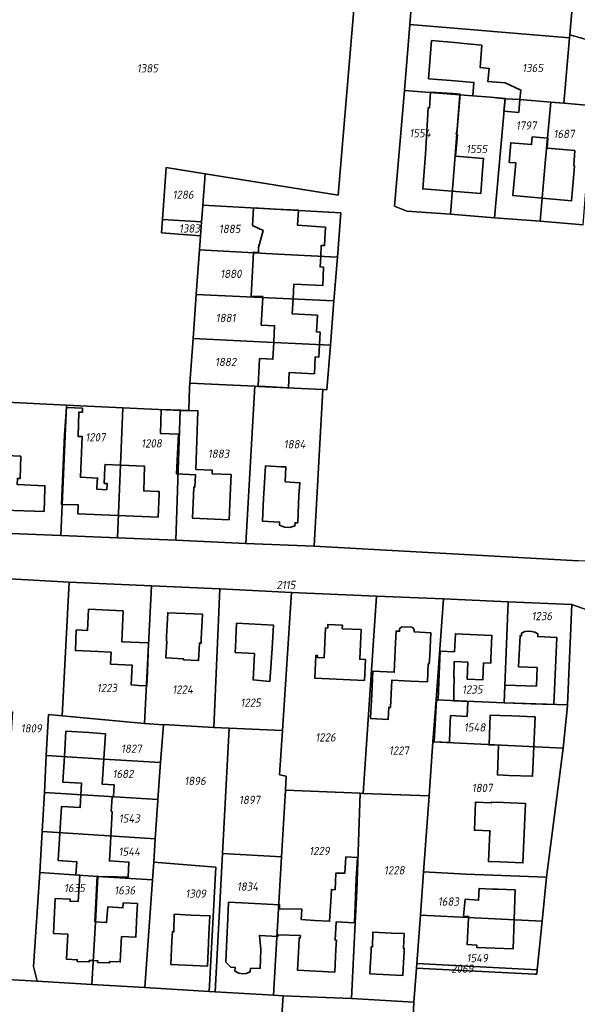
# Model space of a CAD drawing. Extents: x 177930 to 190767, y 381068 to 392034.
# Tile 291 of 318: x 182220 to 182342, y 390233 to 390448. Entities that reach past the tile are written whole.
import ezdxf
from ezdxf.enums import TextEntityAlignment as Align

# ---------------------------------------------------------------- set-up
doc = ezdxf.new("R2010")
doc.units = 0
for name, color, linetype, lineweight in [('B-XX-KG-GRENS_PERCEEL-GV', 150, 'Continuous', 25), ('B-XX-KG-GRENS_PERCEEL-S', 150, 'Continuous', 25), ('B-XX-OG-BEBOUWING-G', 7, 'Continuous', 35)]:
    doc.layers.add(name, color=color, linetype=linetype, lineweight=lineweight)
doc.styles.add('NLCS-ISO', font='NLCS-ISO.ttf', dxfattribs={"height": 1.8})

# ---------------------------------------------------------------- blocks, each defined once
blk = doc.blocks.new('SKG-PERCEELNUMMER-SO')
at = {"layer": 'DefPoints'}
blk.add_point((0, 0), dxfattribs=at)
at = {"style": 'NLCS-ISO', "oblique": 10, "flags": 1}
blk.add_attdef('GEMEENTECODE', text='', height=1.8, dxfattribs=at).set_placement((-0.5, 2.55), align=Align.MIDDLE_RIGHT)
blk.add_attdef('SECTIE', text='', height=1.8, dxfattribs=at).set_placement((0.5, 2.5), align=Align.MIDDLE_LEFT)
at = {"style": 'NLCS-ISO', "oblique": 10}
blk.add_attdef('PERCEELNUMMER', text='', height=1.8, dxfattribs=at).set_placement((0, 0), align=Align.MIDDLE_CENTER)

msp = doc.modelspace()

# ---------------------------------------------------------------- linework, layer by layer
at = {"layer": 'B-XX-KG-GRENS_PERCEEL-GV'}
for points in [[(182201.444, 390364.958), (182230.486, 390363.48), (182242.785, 390362.933), (182255.283, 390362.312), (182257.157, 390362.371), (182257.289, 390367.382), (182257.36, 390368.34), (182258.076, 390378.025), (182258.784, 390387.612), (182258.791, 390387.701), (182259.507, 390397.384), (182259.735, 390400.476), (182251.229, 390401.071), (182251.447, 390403.982), (182252.183, 390415.335), (182260.73, 390413.961), (182289.762, 390409.296), (182295.67, 390480.049), (182275.282, 390479.821), (182274.831, 390502.391), (182233.873, 390501.654), (182234.277, 390479.776), (182206.559, 390479.831)], [(182295.67, 390480.049), (182289.762, 390409.296), (182260.73, 390413.961), (182260.221, 390407.139), (182290.323, 390405.477), (182289.564, 390395.785), (182288.815, 390386.233), (182288.058, 390376.577), (182287.296, 390366.858), (182286.374, 390366.903), (182286.303, 390365.627), (182284.473, 390332.73), (182342.182, 390329.568)], [(182343.209, 390402.862), (182333.821, 390403.609), (182323.869, 390404.401), (182314.207, 390405.143), (182304.72, 390405.836), (182302.024, 390406.883), (182304.201, 390432.133), (182305.342, 390446.518), (182306.508, 390460.676)], [(182468.411, 390317.305), (182454.993, 390318.815), (182440.819, 390320.41), (182426.288, 390322.046), (182411.969, 390323.627), (182397.26, 390325.228), (182382.02, 390326.886), (182368.643, 390328.377), (182342.182, 390329.568), (182284.473, 390332.73), (182269.625, 390333.366), (182254.302, 390334.101), (182241.579, 390334.546), (182229.207, 390335.067), (182200.403, 390336.256)], [(182218.027, 390325.648), (182231.048, 390324.893), (182249.043, 390324.083), (182263.938, 390323.462), (182279.534, 390322.668), (182298.103, 390321.835), (182312.699, 390321.288), (182326.794, 390320.639), (182340.74, 390320.039), (182352.859, 390315.76), (182364.71, 390314.34), (182365.07, 390316.47), (182383.91, 390314.13), (182383.615, 390312.074), (182394.401, 390310.673), (182404.636, 390309.569), (182414.071, 390308.387), (182423.63, 390307.38), (182432.889, 390306.247), (182442.698, 390305.241), (182451.732, 390304.307), (182461.341, 390303.126), (182470.725, 390302.067)], [(182352.859, 390315.76), (182340.74, 390320.039), (182339.774, 390298.159), (182339.765, 390297.946), (182338.781, 390288.679), (182335.194, 390260.578), (182334.236, 390250.997), (182333.17, 390240.349), (182333.073, 390239.379), (182332.665, 390239.399), (182308.219, 390240.623), (182306.831, 390240.693), (182306.245, 390233.28), (182305.79, 390223.564)], [(182277.066, 390225.145), (182277.704, 390234.678), (182275.604, 390234.821), (182262.895, 390235.548), (182261.607, 390235.622), (182247.536, 390236.471), (182236.038, 390237.18), (182224.066, 390237.913), (182212.272, 390238.549)]]:
    msp.add_lwpolyline(points, dxfattribs=at)
for points in [[(182306.508, 390460.676), (182305.342, 390446.518), (182340.22, 390443.597), (182340.295, 390444.246), (182341.182, 390455.31), (182341.336, 390457.837), (182333.983, 390458.436)], [(182374.965, 390434.581), (182375.877, 390445.496), (182358.629, 390450.178), (182349.095, 390452.969), (182341.182, 390455.31), (182340.295, 390444.246), (182362.785, 390437.894)], [(182336.12, 390429.595), (182338.955, 390429.36), (182340.22, 390443.597), (182305.342, 390446.518), (182304.201, 390432.133), (182316.285, 390431.193), (182319.083, 390430.986), (182322.993, 390430.654), (182326.147, 390430.3), (182329.393, 390430.153)], [(182338.955, 390429.36), (182345.52, 390428.766), (182359.876, 390427.827), (182374.004, 390423.817), (182374.965, 390434.581), (182362.785, 390437.894), (182340.295, 390444.246), (182340.22, 390443.597)], [(182316.285, 390431.193), (182304.201, 390432.133), (182302.024, 390406.883), (182304.72, 390405.836), (182314.207, 390405.143), (182315.27, 390417.98)], [(182323.869, 390404.401), (182326.147, 390430.3), (182322.993, 390430.654), (182319.083, 390430.986), (182316.285, 390431.193), (182315.27, 390417.98), (182314.207, 390405.143)], [(182323.869, 390404.401), (182333.821, 390403.609), (182334.921, 390416.278), (182336.12, 390429.595), (182329.393, 390430.153), (182326.147, 390430.3)], [(182333.821, 390403.609), (182343.209, 390402.862), (182344.584, 390420.283), (182344.761, 390420.274), (182345.52, 390428.766), (182338.955, 390429.36), (182336.12, 390429.595), (182334.921, 390416.278)], [(182260.73, 390413.961), (182252.183, 390415.335), (182251.447, 390403.982), (182259.949, 390403.48), (182260.214, 390407.04), (182260.221, 390407.139)], [(182289.564, 390395.785), (182290.323, 390405.477), (182260.221, 390407.139), (182260.214, 390407.04), (182259.949, 390403.48), (182259.735, 390400.476), (182259.507, 390397.384), (182276.667, 390396.467)], [(182259.735, 390400.476), (182259.949, 390403.48), (182251.447, 390403.982), (182251.229, 390401.071)], [(182288.815, 390386.233), (182289.564, 390395.785), (182276.667, 390396.467), (182259.507, 390397.384), (182258.791, 390387.701), (182258.784, 390387.612)], [(182258.076, 390378.025), (182275.682, 390377.189), (182288.058, 390376.577), (182288.815, 390386.233), (182258.784, 390387.612)], [(182271.525, 390367.635), (182272.278, 390367.598), (182286.374, 390366.903), (182287.296, 390366.858), (182288.058, 390376.577), (182275.682, 390377.189), (182258.076, 390378.025), (182257.36, 390368.34)], [(182271.466, 390366.58), (182271.525, 390367.635), (182257.36, 390368.34), (182257.289, 390367.382), (182257.157, 390362.371), (182255.283, 390362.312), (182254.302, 390334.101), (182269.625, 390333.366), (182271.462, 390366.404)], [(182271.466, 390366.58), (182271.462, 390366.404), (182269.625, 390333.366), (182284.473, 390332.73), (182286.303, 390365.627), (182286.374, 390366.903), (182272.278, 390367.598), (182271.525, 390367.635)], [(182201.444, 390364.958), (182200.403, 390336.256), (182229.207, 390335.067), (182230.486, 390363.48)], [(182230.486, 390363.48), (182229.207, 390335.067), (182241.579, 390334.546), (182242.785, 390362.933)], [(182241.579, 390334.546), (182254.302, 390334.101), (182255.283, 390362.312), (182242.785, 390362.933)], [(182218.027, 390325.648), (182216.656, 390296.825), (182218.693, 390296.621), (182217.774, 390281.567), (182217.367, 390271.926), (182216.692, 390262.49), (182216.113, 390251.515), (182215.675, 390243.133), (182215.591, 390241.528), (182212.272, 390238.549), (182224.066, 390237.913), (182223.252, 390241.098), (182224.66, 390261.562), (182225.17, 390270.5), (182225.668, 390279.045), (182226.076, 390287.113), (182226.527, 390296.026), (182229.53, 390295.744), (182231.048, 390324.893)], [(182231.048, 390324.893), (182229.53, 390295.744), (182247.503, 390294.055), (182249.043, 390324.083)], [(182251.622, 390293.82), (182251.626, 390293.87), (182262.6, 390293.234), (182263.938, 390323.462), (182249.043, 390324.083), (182247.503, 390294.055)], [(182265.95, 390293.084), (182277.595, 390292.563), (182279.534, 390322.668), (182263.938, 390323.462), (182262.6, 390293.234)], [(182277.595, 390292.563), (182276.963, 390282.872), (182278.413, 390282.575), (182278.253, 390279.538), (182294.547, 390278.896), (182295.198, 390278.799), (182298.103, 390321.835), (182279.534, 390322.668)], [(182309.567, 390278.327), (182310.414, 390290.102), (182311.147, 390299.242), (182312.699, 390321.288), (182298.103, 390321.835), (182295.198, 390278.799)], [(182311.147, 390299.242), (182325.94, 390298.575), (182326.794, 390320.639), (182312.699, 390321.288)], [(182325.94, 390298.575), (182339.774, 390298.159), (182340.74, 390320.039), (182326.794, 390320.639)], [(182310.414, 390290.102), (182338.781, 390288.679), (182339.765, 390297.946), (182339.774, 390298.159), (182325.94, 390298.575), (182311.147, 390299.242)], [(182251.01, 390285.547), (182251.622, 390293.82), (182247.503, 390294.055), (182229.53, 390295.744), (182226.527, 390296.026), (182226.076, 390287.113), (182238.619, 390286.308)], [(182251.622, 390293.82), (182251.01, 390285.547), (182250.414, 390277.499), (182250.401, 390277.324), (182249.839, 390268.911), (182249.562, 390263.815), (182263.063, 390262.783), (182261.607, 390235.622), (182262.895, 390235.548), (182264.505, 390265.708), (182265.95, 390293.084), (182262.6, 390293.234), (182251.626, 390293.87)], [(182277.595, 390292.563), (182265.95, 390293.084), (182264.505, 390265.708), (182277.393, 390265.027), (182278.253, 390279.538), (182278.413, 390282.575), (182276.963, 390282.872)], [(182309.567, 390278.327), (182308.385, 390261.755), (182317.605, 390261.206), (182335.194, 390260.578), (182338.781, 390288.679), (182310.414, 390290.102)], [(182225.668, 390279.045), (182250.414, 390277.499), (182251.01, 390285.547), (182238.619, 390286.308), (182226.076, 390287.113)], [(182225.17, 390270.5), (182249.839, 390268.911), (182250.401, 390277.324), (182250.414, 390277.499), (182225.668, 390279.045)], [(182278.253, 390279.538), (182277.393, 390265.027), (182275.604, 390234.821), (182277.704, 390234.678), (182292.649, 390234.083), (182293.444, 390250.605), (182293.828, 390257.578), (182294.547, 390278.896)], [(182306.245, 390233.28), (182306.831, 390240.693), (182306.915, 390241.76), (182307.709, 390252.288), (182308.385, 390261.755), (182309.567, 390278.327), (182295.198, 390278.799), (182294.547, 390278.896), (182293.828, 390257.578), (182293.444, 390250.605), (182292.649, 390234.083)], [(182224.66, 390261.562), (182237.308, 390260.681), (182249.205, 390259.973), (182249.562, 390263.815), (182249.839, 390268.911), (182225.17, 390270.5)], [(182249.562, 390263.815), (182249.205, 390259.973), (182247.536, 390236.471), (182261.607, 390235.622), (182263.063, 390262.783)], [(182264.505, 390265.708), (182262.895, 390235.548), (182275.604, 390234.821), (182277.393, 390265.027)], [(182224.66, 390261.562), (182223.252, 390241.098), (182224.066, 390237.913), (182236.038, 390237.18), (182236.802, 390250.789), (182237.308, 390260.681)], [(182308.385, 390261.755), (182307.709, 390252.288), (182334.236, 390250.997), (182335.194, 390260.578), (182317.605, 390261.206)], [(182237.308, 390260.681), (182236.802, 390250.789), (182236.038, 390237.18), (182247.536, 390236.471), (182249.205, 390259.973)], [(182307.709, 390252.288), (182306.915, 390241.76), (182333.17, 390240.349), (182334.236, 390250.997)], [(182333.17, 390240.349), (182306.915, 390241.76), (182306.831, 390240.693), (182308.219, 390240.623), (182332.665, 390239.399), (182333.073, 390239.379)], [(182277.704, 390234.678), (182277.066, 390225.145), (182305.79, 390223.564), (182306.245, 390233.28), (182292.649, 390234.083)]]:
    msp.add_lwpolyline(points, close=True, dxfattribs=at)
at = {"layer": 'B-XX-OG-BEBOUWING-G'}
for points in [[(182321.105, 390442.022), (182317.973, 390442.347), (182315.103, 390442.612), (182310.121, 390443.018), (182309.445, 390434.715), (182314.361, 390434.315), (182319.33, 390433.898), (182319.083, 390430.986), (182322.993, 390430.654)], [(182325.892, 390427.619), (182329.126, 390427.345), (182329.363, 390430.14), (182329.584, 390432.241), (182326.188, 390433.814), (182322.415, 390434.084), (182322.666, 390436.935), (182320.693, 390437.172), (182321.105, 390442.022)], [(182315.478, 390422.55), (182315.657, 390423.656), (182316.312, 390431.327), (182314.748, 390431.459), (182309.866, 390431.757), (182309.657, 390428.342), (182309.377, 390428.359), (182308.787, 390418.287), (182308.199, 390410.685), (182314.523, 390410.196)], [(182322.993, 390430.654), (182326.158, 390430.412), (182325.892, 390427.619)], [(182321.239, 390414.78), (182321.439, 390417.324), (182315.361, 390417.8), (182315.732, 390422.53), (182315.478, 390422.55)], [(182335.29, 390419.557), (182335.463, 390421.775), (182332.08, 390422.01), (182331.908, 390420.324), (182327.378, 390420.749), (182327.021, 390416.445), (182328.479, 390416.342), (182327.866, 390409.207), (182334.234, 390408.639)], [(182341.278, 390415.736), (182341.109, 390415.75), (182341.346, 390419.03), (182335.29, 390419.557)], [(182314.523, 390410.196), (182320.846, 390409.707), (182321.239, 390414.78)], [(182334.234, 390408.639), (182340.606, 390408.071), (182341.052, 390413.064), (182341.278, 390415.736)], [(182287.002, 390402.366), (182280.877, 390402.756), (182281.047, 390406.03), (182276.054, 390406.291), (182271.275, 390406.541), (182271.081, 390402.698), (182273.383, 390401.623), (182272.385, 390397.86), (182272.37, 390396.834)], [(182285.93, 390395.97), (182286.059, 390398.359), (182286.79, 390398.329), (182287.002, 390402.366)], [(182272.37, 390396.834), (182271.241, 390396.881), (182270.726, 390387.313), (182273.288, 390387.193), (182273.279, 390387.011)], [(182286.549, 390393.614), (182285.806, 390393.672), (182285.93, 390395.97)], [(182279.894, 390386.671), (182280.06, 390389.896), (182286.356, 390389.595), (182286.549, 390393.614)], [(182273.279, 390387.011), (182272.973, 390380.981), (182275.866, 390380.834), (182275.686, 390377.278)], [(182285.241, 390383.141), (182279.728, 390383.444), (182279.894, 390386.671)], [(182285.657, 390376.765), (182285.8, 390379.446), (182285.037, 390379.495), (182285.241, 390383.141)], [(182275.686, 390377.278), (182275.496, 390373.524), (182272.603, 390373.67), (182272.299, 390367.65), (182273.88, 390367.566), (182278.873, 390367.301), (182279.05, 390370.646), (182284.563, 390370.354), (182284.742, 390374.026)], [(182284.742, 390374.026), (182285.508, 390373.972), (182285.657, 390376.765)], [(182242.165, 390350.439), (182238.904, 390350.605), (182238.873, 390349.996), (182238.72, 390346.457), (182239.327, 390346.43), (182239.268, 390345.079), (182237.104, 390345.173), (182237.187, 390347.098), (182237.275, 390347.613), (182233.494, 390347.787), (182233.879, 390356.678), (182232.997, 390356.678), (182233.175, 390361.96), (182233.931, 390361.947), (182233.965, 390362.854), (182230.444, 390362.967), (182230.061, 390357.041), (182229.613, 390347.045), (182229.416, 390341.859), (182233.037, 390341.743), (182232.953, 390339.839), (182241.706, 390339.463)], [(182216.8, 390340.623), (182225.572, 390340.325), (182225.741, 390345.322), (182225.765, 390345.937), (182219.716, 390346.173), (182219.768, 390347.522), (182220.338, 390347.5), (182220.528, 390352.358)], [(182220.528, 390352.358), (182217.265, 390352.503)], [(182250.678, 390344.181), (182250.701, 390344.672), (182250.292, 390344.69), (182247.322, 390344.816), (182247.523, 390350.192), (182242.292, 390350.433), (182242.165, 390350.439)], [(182241.706, 390339.463), (182250.459, 390339.087), (182250.678, 390344.181)], [(182242.846, 390318.681), (182235.283, 390318.993), (182235.093, 390314.389), (182232.592, 390314.492), (182232.407, 390309.99), (182237.402, 390309.784), (182240.195, 390309.641), (182240.084, 390307.027), (182244.774, 390306.826), (182244.585, 390302.501), (182246.21, 390302.394), (182247.992, 390302.328)], [(182248.119, 390305.351), (182248.352, 390311.678), (182242.567, 390311.916), (182242.846, 390318.681)], [(182247.992, 390302.328), (182248.119, 390305.351)], [(182332.679, 390295.515), (182327.575, 390295.724), (182324.982, 390295.823), (182322.893, 390295.9), (182322.667, 390289.43), (182324.719, 390289.355)], [(182332.413, 390289.039), (182332.679, 390295.515)], [(182238.976, 390291.855), (182235.341, 390292.113), (182230.35, 390292.41), (182230.02, 390286.86)], [(182238.622, 390286.349), (182238.976, 390291.855)], [(182324.719, 390289.355), (182324.456, 390282.872), (182326.986, 390282.775), (182332.148, 390282.564), (182332.413, 390289.039)], [(182230.02, 390286.86), (182229.69, 390281.31), (182233.753, 390281.069), (182233.597, 390278.521)], [(182240.43, 390278.109), (182240.75, 390278.099), (182240.847, 390280.705), (182238.266, 390280.827), (182238.622, 390286.349)], [(182233.597, 390278.521), (182233.426, 390275.736), (182229.416, 390275.992), (182229.039, 390270.086)], [(182240.47, 390274.884), (182240.236, 390274.901), (182240.43, 390278.109)], [(182330.619, 390276.633), (182325.781, 390276.845), (182323.132, 390276.96), (182323.123, 390276.756), (182319.659, 390276.931), (182319.438, 390270.785), (182322.855, 390270.671), (182322.847, 390270.487)], [(182330.334, 390270.157), (182330.619, 390276.633)], [(182240.142, 390269.36), (182240.47, 390274.884)], [(182229.039, 390270.086), (182228.663, 390264.181), (182232.696, 390263.924), (182232.514, 390261.058), (182233.367, 390261.004)], [(182322.847, 390270.487), (182322.562, 390264.01), (182325.043, 390263.902), (182330.049, 390263.682), (182330.334, 390270.157)], [(182237.155, 390260.762), (182237.503, 390260.74), (182239.31, 390260.631), (182239.317, 390260.745), (182243.922, 390260.557), (182244.108, 390263.854), (182239.83, 390264.103), (182240.142, 390269.36)], [(182293.685, 390260.224), (182293.938, 390264.841), (182291.428, 390264.98), (182291.163, 390261.424), (182289.254, 390261.444), (182289.062, 390257.841), (182288.255, 390257.885), (182288.116, 390255.355), (182287.873, 390250.943), (182284.596, 390251.124), (182281.693, 390251.367), (182281.813, 390253.557), (182276.91, 390253.688)], [(182233.367, 390261.004), (182232.999, 390255.232), (182231.255, 390255.306), (182231.28, 390255.751), (182228.032, 390255.89), (182227.673, 390248.292), (182230.761, 390248.142), (182230.494, 390242.655), (182232.831, 390242.541), (182232.815, 390242.202), (182235.422, 390242.075), (182235.438, 390242.415), (182236.354, 390242.37)], [(182236.692, 390250.812), (182236.89, 390255.068), (182237.155, 390260.762)], [(182293.298, 390250.613), (182293.685, 390260.224)], [(182328.371, 390257.805), (182324.59, 390257.946), (182323.455, 390257.988), (182320.471, 390258.105), (182320.373, 390255.519), (182317.406, 390255.768), (182317.097, 390252.079), (182318.203, 390252.011), (182318.188, 390251.724)], [(182328.139, 390251.366), (182328.371, 390257.805)], [(182276.91, 390253.688), (182276.914, 390253.763), (182276.958, 390254.556), (182272.958, 390254.74), (182265.819, 390255.149), (182265.649, 390251.588), (182265.471, 390247.039), (182265.247, 390242.044), (182266.287, 390240.917), (182267.265, 390240.873), (182267.225, 390240.094), (182268.068, 390239.661), (182268.87, 390239.515), (182269.681, 390239.587), (182270.549, 390239.932), (182270.626, 390240.722), (182272.701, 390240.628), (182272.888, 390244.794), (182272.575, 390247.861), (182276.61, 390247.665), (182276.626, 390247.982)], [(182245.813, 390252.449), (182245.942, 390254.79), (182242.844, 390254.965), (182242.782, 390253.862), (182239.467, 390254.08), (182239.218, 390250.669), (182236.692, 390250.812)], [(182236.354, 390242.37), (182237.286, 390242.325), (182237.269, 390241.985), (182239.866, 390241.858), (182239.883, 390242.198), (182242.215, 390242.084), (182242.484, 390247.605), (182245.57, 390247.455), (182245.813, 390252.449)], [(182289.336, 390246.807), (182289.089, 390246.821), (182289.309, 390250.832), (182293.298, 390250.613)], [(182318.188, 390251.724), (182317.878, 390245.856), (182319.995, 390245.714), (182319.976, 390245.232), (182327.907, 390244.916), (182328.139, 390251.366)], [(182276.626, 390247.982), (182281.499, 390247.839), (182281.47, 390247.304), (182281.232, 390247.318), (182281.13, 390245.474), (182280.879, 390240.261), (182288.987, 390239.87), (182289.23, 390244.89), (182289.336, 390246.807)]]:
    msp.add_lwpolyline(points, dxfattribs=at)
for points in [[(182266.189, 390343.632), (182266.266, 390345.339), (182266.381, 390348.388), (182262.215, 390348.535), (182262.253, 390349.305), (182258.691, 390349.483), (182259.112, 390362.212), (182259.115, 390362.304), (182257.189, 390362.337), (182255.413, 390362.452), (182251.154, 390362.575), (182250.95, 390357.347), (182254.903, 390357.184), (182254.478, 390348.517), (182258.582, 390348.35), (182258.461, 390345.651), (182258.244, 390345.661), (182258.155, 390343.795), (182257.928, 390338.883), (182265.951, 390338.511)], [(182281.185, 390343.848), (182281.385, 390346.599), (182278.21, 390346.819), (182278.35, 390350.034), (182277.328, 390350.095), (182273.874, 390350.248), (182273.524, 390344.248), (182273.48, 390343.207), (182273.258, 390338.18), (182276.974, 390338.016), (182276.944, 390337.337), (182278.023, 390336.916), (182279.179, 390336.865), (182280.291, 390337.189), (182280.321, 390337.868), (182280.92, 390337.842)], [(182260.126, 390317.896), (182252.547, 390318.231), (182252.315, 390312.962), (182252.26, 390312.048), (182252.36, 390312.043), (182252.152, 390308.391), (182256.023, 390308.17), (182256.013, 390307.953), (182259.273, 390307.8), (182259.452, 390311.63), (182259.835, 390311.612), (182259.887, 390312.478)], [(182275.358, 390310.532), (182275.598, 390315.565), (182267.572, 390315.948), (182267.322, 390310.706), (182267.237, 390309.57), (182271.488, 390309.348), (182271.174, 390303.57), (182274.856, 390303.261), (182274.994, 390305.213)], [(182294.739, 390314.565), (182290.613, 390314.749), (182290.649, 390315.558), (182287.482, 390315.699), (182287.446, 390314.89), (182286.977, 390314.911), (182286.688, 390308.438), (182285.199, 390308.504), (182285.218, 390308.924), (182284.898, 390308.938), (182284.676, 390303.943), (182295.475, 390303.461), (182295.679, 390308.037), (182294.45, 390308.091)], [(182309.695, 390308.902), (182309.917, 390313.887), (182306.321, 390314.048), (182306.347, 390314.617), (182305.906, 390315.068), (182303.599, 390315.171), (182303.14, 390314.761), (182303.114, 390314.192), (182302.365, 390314.225), (182302.251, 390311.667), (182301.965, 390305.273), (182297.28, 390305.483), (182297.056, 390300.488), (182296.935, 390297.803), (182296.888, 390296.766), (182296.817, 390295.186), (182300.626, 390294.947), (182300.761, 390297.615), (182301.16, 390297.595), (182301.454, 390303.538), (182305.508, 390303.338), (182309.195, 390303.156), (182309.389, 390307.073), (182309.582, 390307.064)], [(182311.545, 390299.187), (182311.178, 390299.206), (182310.844, 390292.654), (182310.662, 390290.086), (182314.036, 390289.911), (182314.101, 390292.488), (182314.271, 390295.811), (182317.868, 390295.627), (182318.033, 390298.856), (182314.997, 390299.011), (182314.999, 390301.136), (182315.072, 390304.145), (182314.972, 390304.147), (182315.053, 390307.576), (182318.002, 390307.451), (182317.846, 390303.759), (182321.293, 390303.613), (182321.449, 390307.297), (182323.024, 390307.23), (182323.052, 390308.175), (182323.28, 390313.29), (182315.312, 390313.646), (182315.104, 390309.742), (182312.007, 390309.88), (182311.783, 390304.885), (182311.618, 390301.216)], [(182337.458, 390312.822), (182333.272, 390313.026), (182333.301, 390313.624), (182332.622, 390314.028), (182331.912, 390314.171), (182331.199, 390314.2), (182330.468, 390314.13), (182329.744, 390313.798), (182329.715, 390313.199), (182329.405, 390313.214), (182329.076, 390306.459), (182333.115, 390306.293), (182332.993, 390302.246), (182326.057, 390302.454), (182325.94, 390298.575), (182331.852, 390298.387), (182336.765, 390298.245)], [(182261.528, 390248.16), (182261.743, 390252.146), (182257.611, 390252.286), (182253.987, 390252.476), (182253.894, 390248.671), (182253.594, 390248.687), (182253.475, 390246.595), (182253.215, 390241.558), (182261.202, 390241.145), (182261.462, 390246.179)], [(182304.098, 390244.362), (182304.132, 390245.056), (182303.975, 390245.063), (182304.128, 390248.252), (182301.353, 390248.384), (182297.281, 390248.568), (182297.215, 390245.355), (182296.94, 390245.368), (182296.902, 390244.559), (182296.658, 390239.499), (182303.846, 390239.153), (182303.983, 390241.985)]]:
    msp.add_lwpolyline(points, close=True, dxfattribs=at)

# ---------------------------------------------------------------- block references
at = {"layer": 'B-XX-KG-GRENS_PERCEEL-S'}
for p, values in [((182248.133, 390436.977), {'PERCEELNUMMER': '1385'}), ((182332.161, 390437.045), {'PERCEELNUMMER': '1365'}), ((182330.762, 390424.503), {'PERCEELNUMMER': '1797'}), ((182307.592, 390422.834), {'PERCEELNUMMER': '1554'}), ((182339.008, 390422.67), {'PERCEELNUMMER': '1687'}), ((182319.943, 390419.381), {'PERCEELNUMMER': '1555'}), ((182255.913, 390409.413), {'PERCEELNUMMER': '1286'}), ((182257.295, 390402.045), {'PERCEELNUMMER': '1383'}), ((182266.072, 390401.955), {'PERCEELNUMMER': '1885'}), ((182266.336, 390392.145), {'PERCEELNUMMER': '1880'}), ((182265.183, 390382.534), {'PERCEELNUMMER': '1881'}), ((182265.183, 390372.922), {'PERCEELNUMMER': '1882'}), ((182236.796, 390356.508), {'PERCEELNUMMER': '1207'}), ((182249.022, 390355.174), {'PERCEELNUMMER': '1208'}), ((182263.645, 390352.929), {'PERCEELNUMMER': '1883'}), ((182280.233, 390354.988), {'PERCEELNUMMER': '1884'}), ((182278.348, 390324.306), {'PERCEELNUMMER': '2115'}), ((182334.16, 390317.506), {'PERCEELNUMMER': '1236'}), ((182239.301, 390301.837), {'PERCEELNUMMER': '1223'}), ((182255.813, 390301.5), {'PERCEELNUMMER': '1224'}), ((182318.996, 390301.5), {'PERCEELNUMMER': '1235'}), ((182270.64, 390298.636), {'PERCEELNUMMER': '1225'}), ((182222.793, 390293.016), {'PERCEELNUMMER': '1809'}), ((182319.501, 390293.244), {'PERCEELNUMMER': '1548'}), ((182286.983, 390291.054), {'PERCEELNUMMER': '1226'}), ((182244.631, 390288.587), {'PERCEELNUMMER': '1827'}), ((182302.989, 390288.19), {'PERCEELNUMMER': '1227'}), ((182242.798, 390283.09), {'PERCEELNUMMER': '1682'}), ((182258.528, 390281.563), {'PERCEELNUMMER': '1896'}), ((182321.141, 390280.035), {'PERCEELNUMMER': '1807'}), ((182270.409, 390277.422), {'PERCEELNUMMER': '1897'}), ((182244.187, 390273.363), {'PERCEELNUMMER': '1543'}), ((182244.173, 390266.139), {'PERCEELNUMMER': '1544'}), ((182285.635, 390266.286), {'PERCEELNUMMER': '1229'}), ((182301.978, 390262.074), {'PERCEELNUMMER': '1228'}), ((182269.961, 390258.519), {'PERCEELNUMMER': '1834'}), ((182232.225, 390258.199), {'PERCEELNUMMER': '1635'}), ((182243.176, 390257.693), {'PERCEELNUMMER': '1636'}), ((182258.681, 390256.976), {'PERCEELNUMMER': '1309'}), ((182313.789, 390255.257), {'PERCEELNUMMER': '1683'}), ((182320.072, 390242.926), {'PERCEELNUMMER': '1549'}), ((182316.83, 390240.628), {'PERCEELNUMMER': '2069'})]:
    msp.add_blockref('SKG-PERCEELNUMMER-SO', p, dxfattribs=at).add_auto_attribs(values)

doc.saveas('drawing.dxf')
